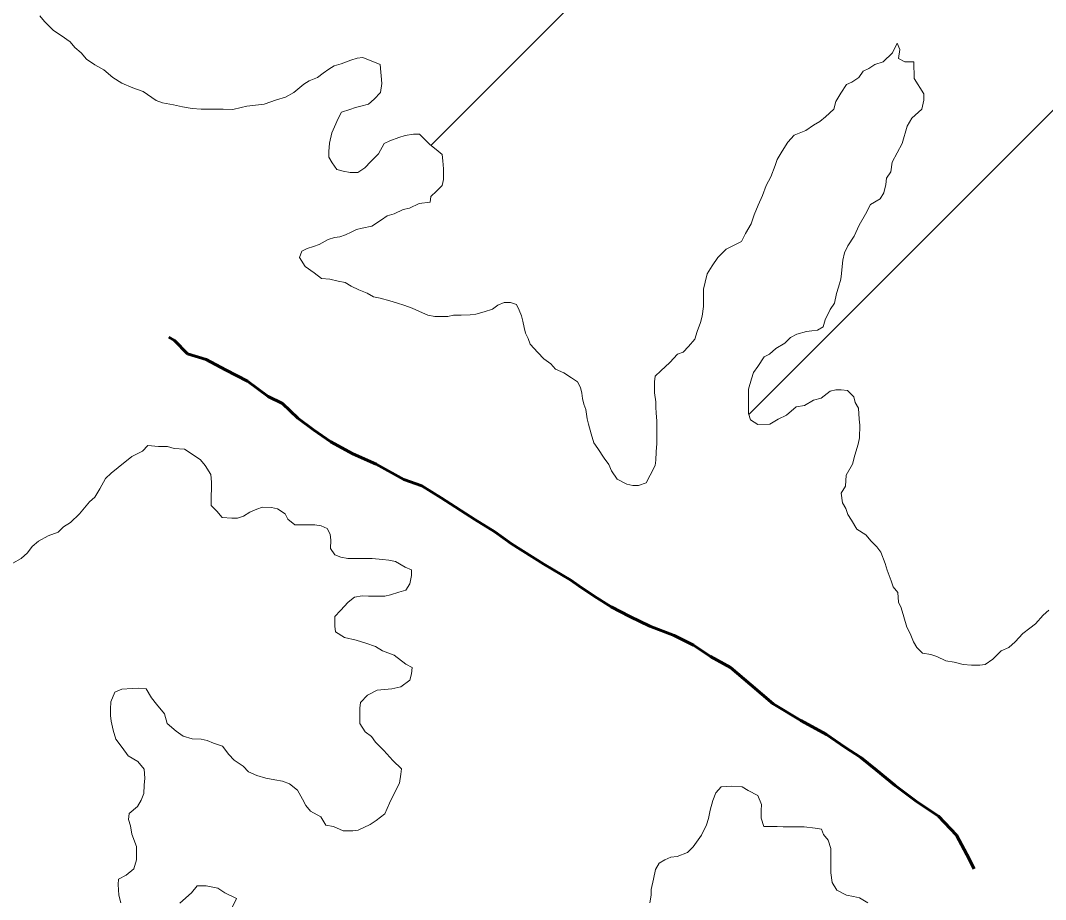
# Model space of a CAD drawing. Extents: x 553962 to 842807, y 8883888 to 9032388.
# Drawn here: x 624298 to 628002, y 8940220 to 8943396 of the extents above; entities that cross this region are included whole.
import ezdxf

# ---------------------------------------------------------------- set-up
doc = ezdxf.new("R2010")
doc.units = 0
doc.header["$LTSCALE"] = 160
doc.linetypes.add('LONG_DASH_SHORT_DASH', pattern=[9.9, 6, -1.2, 1.5, -1.2])
for name, color, linetype, lineweight in [('21', 7, 'Continuous', 25), ('30', 7, 'Continuous', 13), ('34', 7, 'LONG_DASH_SHORT_DASH', 60)]:
    doc.layers.add(name, color=color, linetype=linetype, lineweight=lineweight)

msp = doc.modelspace()

# ---------------------------------------------------------------- linework, layer by layer
at = {"layer": '21', "lineweight": 13}
for points in [[(625597.2, 8943236.9), (625534.8, 8943262.3), (625514.8, 8943260), (625492.2, 8943252.6), (625457.1, 8943240.3), (625432.1, 8943233), (625412, 8943220.6), (625391.8, 8943205.7), (625371.7, 8943190.8), (625341.6, 8943178.5), (625321.5, 8943166.1), (625286.3, 8943136.3), (625256.1, 8943119), (625223.5, 8943109.2), (625178.4, 8943094.4), (625115.8, 8943087.3), (625095.8, 8943082.5), (625065.7, 8943075.2), (625030.7, 8943075.4), (625000.7, 8943075.6), (624970.7, 8943075.8), (624950.7, 8943075.9), (624918.2, 8943078.6), (624883.2, 8943083.9), (624850.7, 8943091.6), (624810.8, 8943099.4), (624788.3, 8943107), (624741.1, 8943139.9), (624703.6, 8943152.7), (624663.8, 8943170.4), (624631.4, 8943190.7), (624599.1, 8943218.4), (624566.7, 8943236.2), (624536.8, 8943256.4), (624517, 8943279.1), (624494.7, 8943299.2), (624477.3, 8943319.4), (624445, 8943342.1), (624417.6, 8943359.8), (624385.3, 8943392.6), (624368, 8943412.7)], [(627527.6, 8943186.6), (627525.6, 8943246.7), (627493.1, 8943246.9), (627470.7, 8943259.5), (627475.9, 8943292), (627466.1, 8943314.6), (627448.3, 8943279.7), (627415.6, 8943247.4), (627385.5, 8943237.6), (627362.8, 8943222.7), (627342.8, 8943212.8), (627327.6, 8943190.4), (627302.4, 8943173), (627282.4, 8943165.6), (627262.1, 8943133.2), (627244.4, 8943103.3), (627236.7, 8943075.8), (627206.4, 8943048.5), (627186.3, 8943031.1), (627163.7, 8943018.7), (627136, 8942998.9), (627093.4, 8942981.6), (627070.7, 8942956.7), (627050.4, 8942924.3), (627032.7, 8942894.4), (627025, 8942871.9), (627009.7, 8942832), (626992, 8942799.6), (626979.2, 8942764.6), (626963.9, 8942729.6), (626948.6, 8942694.7), (626938.4, 8942662.2), (626918.1, 8942627.3), (626902.9, 8942597.3), (626867.7, 8942580.1), (626847.7, 8942570.2), (626817.4, 8942540.3), (626797.2, 8942510.4), (626779.4, 8942480.5), (626771.7, 8942450.5), (626766.5, 8942425.5), (626766.3, 8942395.5), (626766, 8942362.9), (626760.8, 8942327.9), (626755.6, 8942305.4), (626742.8, 8942272.9), (626735.1, 8942245.5), (626712.4, 8942218.1), (626692.2, 8942198.2), (626672.2, 8942190.8), (626644.5, 8942160.9), (626611.7, 8942131.1), (626591.6, 8942111.2), (626588.9, 8942091.2), (626588.7, 8942071.2), (626588.6, 8942051.2), (626593.3, 8942018.6), (626593.2, 8941998.6), (626595.5, 8941978.5), (626597.8, 8941948.4), (626597.6, 8941925.9), (626597.4, 8941893.4), (626597.2, 8941868.3), (626594.5, 8941838.3), (626594.2, 8941808.3), (626591.6, 8941788.3), (626573.8, 8941753.3), (626558.6, 8941725.9), (626531, 8941716.1), (626511, 8941716.2), (626488.5, 8941721.3), (626453.7, 8941739.1), (626433.9, 8941769.3), (626424, 8941791.9), (626406.7, 8941814.5), (626384.5, 8941849.7), (626369.6, 8941869.8), (626359.9, 8941902.5), (626350.1, 8941937.6), (626345.3, 8941957.6), (626340.5, 8941990.2), (626333.2, 8942010.3), (626328.3, 8942030.3), (626326, 8942050.4), (626321.1, 8942070.4), (626311.3, 8942090.6), (626288.9, 8942105.7), (626261.5, 8942123.4), (626231.6, 8942136.1), (626214.2, 8942156.3), (626189.3, 8942174), (626167, 8942196.7), (626139.7, 8942226.9), (626132.4, 8942246.9), (626122.5, 8942267), (626117.7, 8942287.1), (626112.8, 8942309.7), (626108, 8942329.7), (626100.6, 8942349.8), (626090.8, 8942369.9), (626068.3, 8942377.6)], [(626068.3, 8942377.6), (626045.8, 8942377.7), (626023.2, 8942367.8), (626003.1, 8942352.9), (625973, 8942343.1), (625943, 8942335.8), (625922.9, 8942333.4), (625890.4, 8942331.2), (625862.9, 8942331.3), (625842.8, 8942326.5), (625815.3, 8942326.7), (625795.3, 8942326.8), (625770.4, 8942332), (625740.5, 8942344.7), (625713, 8942357.4), (625683.1, 8942367.6), (625660.6, 8942375.2), (625633.2, 8942382.9), (625598.2, 8942393.2), (625573.3, 8942398.3), (625550.9, 8942411), (625521, 8942423.7), (625493.5, 8942436.4), (625471.1, 8942449.1), (625446.2, 8942454.3), (625416.2, 8942462), (625386.2, 8942464.7), (625358.8, 8942484.9), (625326.5, 8942507.6), (625306.7, 8942540.3), (625314.4, 8942562.8), (625334.5, 8942572.7), (625357.1, 8942580), (625377.1, 8942587.4), (625409.8, 8942604.7), (625432.3, 8942612.1), (625452.4, 8942614.5), (625472.4, 8942621.8), (625492.5, 8942631.7), (625512.6, 8942641.6), (625532.7, 8942646.5), (625567.7, 8942653.8), (625602.9, 8942676.1), (625623, 8942690.9), (625648.1, 8942698.3), (625680.7, 8942713.1), (625703.3, 8942717.9), (625738.4, 8942735.2), (625778.5, 8942740), (625781.1, 8942760), (625801.3, 8942779.9), (625821.4, 8942799.8), (625826.6, 8942822.3), (625826.9, 8942859.8), (625824.6, 8942889.9), (625822.3, 8942912.4), (625799.9, 8942930.1), (625777.6, 8942947.8), (625740.3, 8942985.6), (625717.8, 8942985.7), (625687.8, 8942980.9), (625665.2, 8942973.6), (625632.6, 8942961.2), (625612.5, 8942951.4), (625592.2, 8942914), (625564.5, 8942886.6), (625541.8, 8942864.2), (625516.7, 8942846.9), (625489.2, 8942847.1), (625464.2, 8942852.2), (625441.7, 8942857.4), (625424.4, 8942882.5), (625412, 8942902.6), (625412.2, 8942922.7), (625414.9, 8942952.7), (625422.7, 8942990.2), (625432.9, 8943012.7), (625445.6, 8943042.6), (625458.3, 8943065.1), (625488.4, 8943074.9), (625508.5, 8943082.2), (625528.5, 8943087.1), (625556.1, 8943094.4), (625576.2, 8943111.8), (625598.9, 8943136.7), (625604.2, 8943169.2), (625597.2, 8943236.9)], [(627158, 8942275.2), (627178.1, 8942277.6), (627198.2, 8942290), (627205.9, 8942314.9), (627223.7, 8942352.4), (627238.8, 8942374.8), (627246.6, 8942409.8), (627254.3, 8942432.3), (627262, 8942462.3), (627264.7, 8942482.3), (627267.3, 8942507.3), (627270, 8942529.8), (627275.2, 8942557.3), (627287.9, 8942582.3), (627310.7, 8942617.2), (627328.5, 8942657.1), (627351.3, 8942697), (627369.1, 8942732), (627404.3, 8942751.8), (627417, 8942774.2), (627424.7, 8942804.2), (627427.4, 8942826.7), (627442.5, 8942849.1), (627447.8, 8942884.2), (627483.3, 8942951.5), (627501.3, 8943014), (627519.1, 8943043.9), (627554.3, 8943076.2), (627562.1, 8943108.7), (627562.2, 8943131.2), (627527.6, 8943186.6)], [(628013.2, 8941265.6), (627993.1, 8941248.2), (627965.3, 8941215.9), (627945.2, 8941201), (627920.1, 8941181.1), (627892.3, 8941151.3), (627869.7, 8941131.4), (627842.1, 8941119.1), (627811.8, 8941089.2), (627784.2, 8941069.4), (627764.1, 8941067), (627734.1, 8941067.2), (627704.1, 8941069.9), (627671.7, 8941077.6), (627641.7, 8941082.8), (627609.3, 8941098.1), (627586.8, 8941105.7), (627556.9, 8941110.9), (627537, 8941131.1), (627524.7, 8941151.2), (627512.4, 8941181.3), (627500.1, 8941203.9), (627490.3, 8941241.6), (627480.6, 8941274.2), (627470.7, 8941294.3), (627468.5, 8941329.3), (627451.1, 8941349.5), (627443.8, 8941372.1), (627429.1, 8941409.7), (627421.8, 8941434.8), (627407.1, 8941474.9), (627392.2, 8941495.1), (627372.4, 8941515.2), (627352.5, 8941537.9), (627320.2, 8941558.1), (627300.4, 8941590.8), (627288.1, 8941610.9), (627280.7, 8941633.5), (627268.4, 8941653.6), (627263.6, 8941688.7), (627278.8, 8941713.6), (627281.6, 8941753.7), (627304.5, 8941793.6), (627312.2, 8941826.1), (627325, 8941866), (627330.2, 8941888.5), (627330.5, 8941933.6), (627328.2, 8941956.1), (627326, 8941996.2), (627313.6, 8942016.3), (627308.8, 8942036.4), (627286.5, 8942059.1), (627264, 8942061.7), (627244, 8942061.8), (627223.9, 8942057), (627191.2, 8942032.2), (627163.6, 8942024.8), (627131, 8942005), (627100.9, 8942000.2), (627065.7, 8941970.4), (627035.6, 8941955.6), (627005.4, 8941938.2), (626962.9, 8941936), (626935.5, 8941953.7), (626928.2, 8941976.3), (626928.4, 8942011.4), (626928.7, 8942043.9), (626928.8, 8942063.9), (626939.1, 8942101.4), (626946.8, 8942123.9), (626962, 8942146.3), (626984.8, 8942181.2), (627004.8, 8942191.1), (627027.5, 8942211), (627060.2, 8942230.8), (627080.3, 8942250.7), (627102.9, 8942263.1), (627138, 8942272.8), (627158, 8942275.2)], [(624270.4, 8941435.6), (624300.5, 8941452.9), (624323.2, 8941472.8), (624340.9, 8941495.2), (624363.5, 8941515.1), (624398.7, 8941534.9), (624433.8, 8941547.2), (624454, 8941567.1), (624479.1, 8941581.9), (624511.8, 8941614.3), (624547.2, 8941656.6), (624567.3, 8941674), (624585.1, 8941703.9), (624605.4, 8941741.3), (624625.5, 8941761.2), (624650.7, 8941781.1), (624701, 8941820.8), (624738.7, 8941840.6), (624758.8, 8941860.5), (624796.3, 8941857.7), (624828.8, 8941857.5), (624853.8, 8941849.8), (624891.3, 8941847.1), (624926.1, 8941824.3), (624948.5, 8941809.2), (624965.9, 8941789), (624985.6, 8941756.3), (624987.9, 8941728.8), (624987.8, 8941706.2), (624987.5, 8941676.2), (624987.3, 8941643.7), (625007.1, 8941623.5), (625027, 8941600.8), (625062, 8941598.1), (625082, 8941598), (625104.5, 8941605.3), (625127.2, 8941620.2), (625152.2, 8941630.1), (625172.3, 8941637.4), (625204.8, 8941637.2), (625227.3, 8941632.1), (625254.7, 8941614.3), (625264.5, 8941594.3), (625289.4, 8941574.1), (625311.9, 8941573.9), (625341.9, 8941573.7), (625361.9, 8941573.6), (625384.4, 8941570.9), (625406.8, 8941560.8), (625416.7, 8941540.7), (625419, 8941518.1), (625418.8, 8941488.1), (625433.6, 8941465.5), (625456.1, 8941457.8), (625481.1, 8941452.6), (625501.1, 8941452.5), (625533.6, 8941452.3), (625568.6, 8941452.1), (625606.1, 8941449.3), (625628.6, 8941446.6), (625653.5, 8941441.5), (625688.4, 8941421.2), (625710.8, 8941411.1), (625710.7, 8941391), (625705.5, 8941361), (625690.3, 8941338.6), (625665.2, 8941331.2), (625635.1, 8941321.4), (625615.1, 8941316.6), (625587.6, 8941316.7), (625555.1, 8941316.9), (625532.5, 8941317.1), (625505, 8941312.3), (625482.3, 8941294.9), (625454.6, 8941265), (625434.4, 8941242.6), (625434.2, 8941207.6), (625436.5, 8941187.6), (625468.9, 8941167.3), (625511.3, 8941157), (625546.2, 8941146.8), (625581.2, 8941134), (625606.1, 8941118.8), (625648.5, 8941103.5), (625690.7, 8941070.7), (625713.2, 8941058), (625710.5, 8941035.5), (625705.3, 8941013), (625672.6, 8940988.2), (625640, 8940980.9), (625587.5, 8940976.2), (625552.3, 8940959), (625527.1, 8940931.6), (625524.5, 8940911.6), (625524.2, 8940884)], [(625524.2, 8940884), (625524, 8940856.5), (625543.8, 8940826.3), (625566.2, 8940808.7), (625581, 8940788.5), (625610.8, 8940758.3), (625643.1, 8940723), (625675.3, 8940692.8), (625672.7, 8940672.8), (625667.5, 8940640.2), (625652.2, 8940610.3), (625631.9, 8940567.9), (625614.1, 8940530.4), (625583.9, 8940505.6), (625561.3, 8940490.7), (625518.6, 8940471), (625498.6, 8940468.6), (625463.6, 8940468.9), (625428.7, 8940484.1), (625401.2, 8940489.3), (625383.9, 8940519.5), (625346.6, 8940539.7), (625329.2, 8940559.9), (625316.9, 8940582.5), (625299.6, 8940615.1), (625269.8, 8940637.9), (625244.8, 8940648.1), (625217.3, 8940653.2), (625184.9, 8940658.5), (625152.4, 8940668.7), (625122.5, 8940681.4), (625102.7, 8940701.6), (625070.3, 8940724.3), (625050.5, 8940744.5), (625028.2, 8940774.7), (624995.8, 8940784.9), (624973.3, 8940795.1), (624950.8, 8940800.2), (624918.3, 8940800.4), (624885.9, 8940810.7), (624861, 8940828.3), (624828.7, 8940856.1), (624819, 8940891.2), (624789.2, 8940926.5), (624771.9, 8940949.1), (624752.2, 8940981.8), (624724.7, 8940984.5), (624702.1, 8940982.1), (624664.6, 8940979.9), (624639.5, 8940970), (624624.2, 8940935.1), (624624, 8940907.5), (624623.8, 8940885), (624626.2, 8940864.9), (624633.5, 8940832.3), (624643.2, 8940799.7), (624665.5, 8940769.6), (624687.8, 8940739.4), (624722.6, 8940719.1), (624744.9, 8940691.4), (624747.2, 8940658.9), (624744.5, 8940633.8), (624744.3, 8940603.8), (624734.1, 8940578.8), (624721.4, 8940556.4), (624691.2, 8940531.6), (624688.5, 8940509), (624695.8, 8940486.5), (624700.6, 8940456.4), (624717.8, 8940411.2), (624717.4, 8940363.6), (624707.2, 8940331.2), (624679.5, 8940308.8), (624651.9, 8940294), (624651.7, 8940273.9), (624653.9, 8940236.4), (624661.2, 8940208.8)], [(626572.1, 8940208.7), (626577.3, 8940236.2), (626577.4, 8940256.2), (626585.2, 8940293.7), (626593, 8940328.7), (626605.7, 8940351.1), (626625.8, 8940363.5), (626648.3, 8940373.4), (626670.9, 8940375.8), (626708.5, 8940390.5), (626728.7, 8940410.4), (626759, 8940452.8), (626776.8, 8940490.2), (626784.5, 8940512.7), (626789.7, 8940542.7), (626800, 8940577.7), (626810.2, 8940605.2), (626830.4, 8940627.6), (626865.4, 8940629.8), (626905.4, 8940627.1), (626927.8, 8940614.4), (626962.7, 8940596.6), (626975, 8940564), (626974.8, 8940541.5), (626974.6, 8940513.9), (626984.3, 8940483.8), (627006.8, 8940483.7), (627031.9, 8940483.5), (627054.4, 8940483.4), (627094.4, 8940483.1), (627129.4, 8940482.9), (627169.4, 8940477.6), (627191.9, 8940474.9), (627199.2, 8940454.9), (627216.6, 8940434.7), (627226.3, 8940404.6), (627226.1, 8940369.6), (627225.8, 8940339.5), (627225.7, 8940317), (627230.4, 8940281.9), (627247.7, 8940254.3), (627282.6, 8940236.5), (627307.6, 8940231.3), (627330, 8940226.2), (627359.9, 8940208.5)], [(624873.8, 8940207.4), (624916.6, 8940244.7), (624936.8, 8940269.6), (624969.3, 8940269.3), (625011.8, 8940261.6), (625036.7, 8940243.9), (625079, 8940223.6), (625063.8, 8940193.6)]]:
    msp.add_lwpolyline(points, dxfattribs=at)
at = {"layer": '30'}
for p, q in [((625780.8, 8942945.2), (632430.5, 8949594.9)), ((626929.4, 8941972.5), (634262.2, 8949305.3))]:
    msp.add_line(p, q, dxfattribs=at)
at = {"layer": '34'}
for points in [[(624969, 8942171.8), (624901.6, 8942192.1), (624854.4, 8942239.9), (624833.8, 8942252.4)], [(627615.4, 8940521.2), (627535.8, 8940574.2), (627458.7, 8940632.1), (627391.5, 8940687.6), (627334.3, 8940732.9), (627277.1, 8940770.7), (627209.9, 8940816.1), (627117.7, 8940866.7), (627018.1, 8940927.2), (626936.1, 8940997.7), (626864, 8941058.2), (626791.8, 8941098.6), (626729.6, 8941139), (626659.8, 8941174.4), (626572.5, 8941207.4), (626500.2, 8941242.8), (626433, 8941278.2), (626370.7, 8941316), (626316, 8941353.9), (626286.1, 8941374.1), (626189, 8941432.1), (626072, 8941505.3), (626012.3, 8941548.2), (625940.1, 8941593.6), (625818.1, 8941671.8), (625748.4, 8941714.7), (625683.6, 8941737.6), (625583.9, 8941793.2), (625499.2, 8941831.1), (625419.5, 8941874.1), (625357.3, 8941917), (625300.1, 8941959.8), (625245.4, 8942012.7), (625193.1, 8942037.9), (625118.5, 8942093.4), (625038.7, 8942133.9), (624969, 8942171.8)], [(627744.5, 8940330.7), (627717, 8940383), (627680, 8940453.3), (627615.4, 8940521.2)]]:
    msp.add_lwpolyline(points, dxfattribs=at)

doc.saveas('drawing.dxf')
